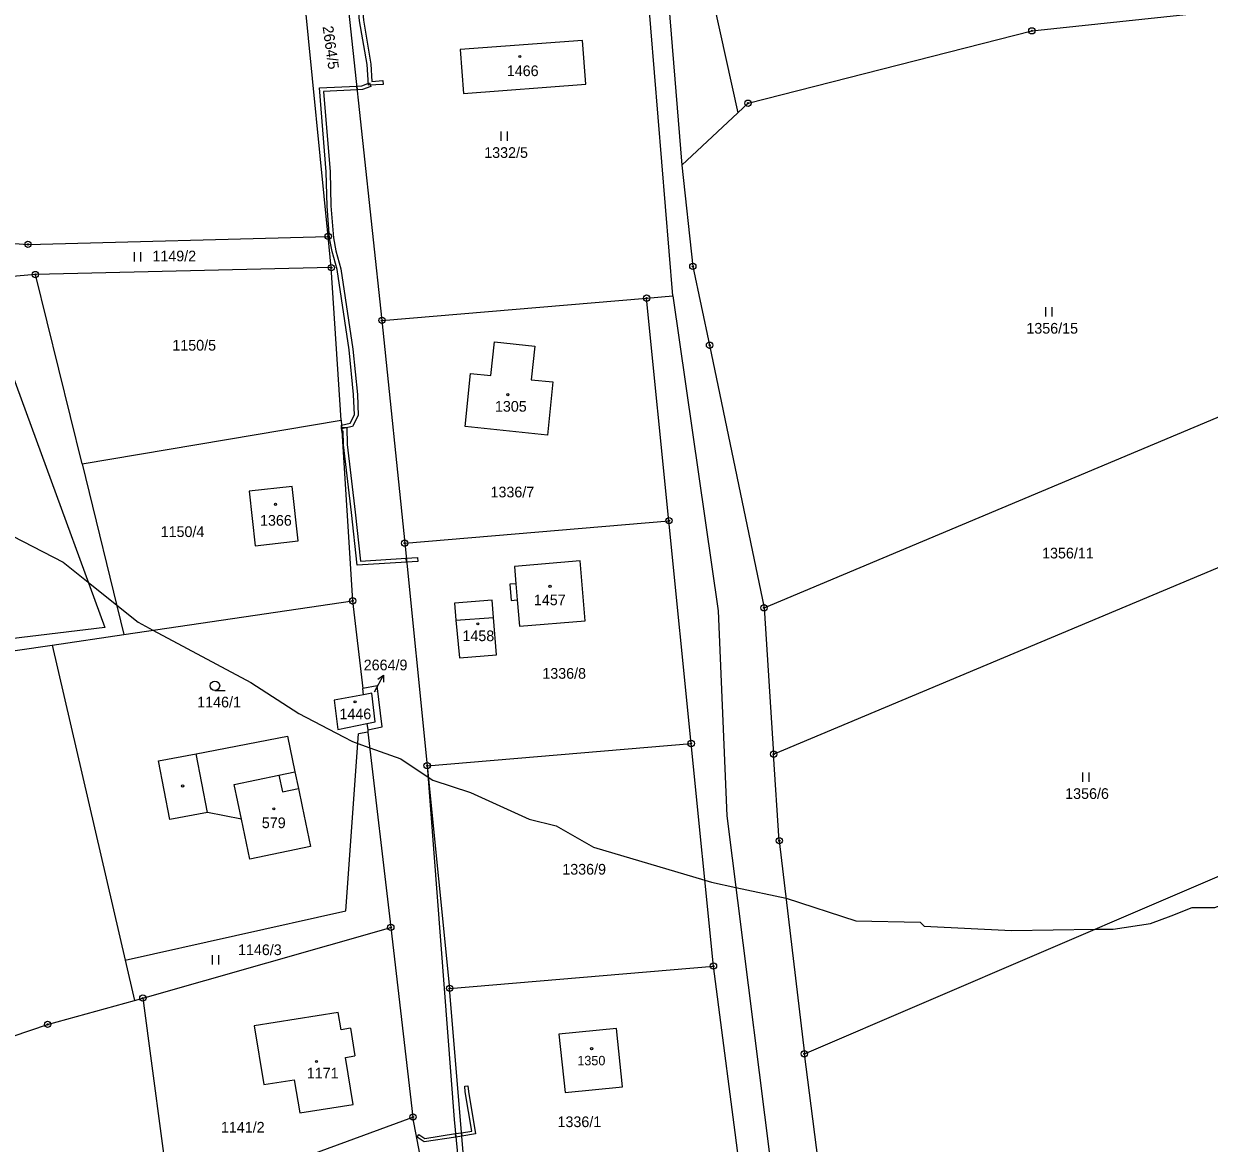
# Model space of a CAD drawing. Extents: x -439246 to -433691, y -1130252 to -1121148.
# Drawn here: x -438011.8 to -437823.2, y -1123660.8 to -1123482.7 of the extents above; entities that cross this region are included whole.
import ezdxf

# ---------------------------------------------------------------- set-up
doc = ezdxf.new("R2010")
doc.units = 0
for name, color, linetype in [('Vrstva 1', 7, 'Continuous'), ('Vrstva 16', 7, 'Continuous'), ('Vrstva 18', 7, 'Continuous'), ('Vrstva 19', 7, 'Continuous'), ('Vrstva 24', 7, 'Continuous'), ('Vrstva 25', 7, 'Continuous'), ('Vrstva 3', 7, 'Continuous'), ('Vrstva 30', 7, 'Continuous'), ('Vrstva 37', 7, 'Continuous'), ('Vrstva 4', 7, 'Continuous'), ('Vrstva 52', 7, 'Continuous'), ('Vrstva 6', 7, 'Continuous')]:
    doc.layers.add(name, color=color, linetype=linetype)

msp = doc.modelspace()

# ---------------------------------------------------------------- linework, layer by layer
at = {"layer": 'Vrstva 1'}
for p, q in [((-437963.39, -1123516.54), (-437970.37, -1123446.4)), ((-437922.92, -1123485.38), (-437942.37, -1123486.83)), ((-437922.41, -1123492.34), (-437922.92, -1123485.38)), ((-437942.37, -1123486.83), (-437941.84, -1123493.82)), ((-437941.84, -1123493.82), (-437922.41, -1123492.34)), ((-438011.16, -1123517.82), (-437963.39, -1123516.54)), ((-437962.9, -1123521.52), (-437963.39, -1123516.54)), ((-438023.75, -1123516.88), (-438011.16, -1123517.82)), ((-437962.9, -1123521.52), (-438009.98, -1123522.62)), ((-437961.34, -1123545.8), (-437962.9, -1123521.52)), ((-438009.98, -1123522.62), (-438019.24, -1123523.41)), ((-438002.56, -1123552.76), (-438009.98, -1123522.62)), ((-437957.75, -1123589.47), (-437957.87, -1123588.48)), ((-437957.75, -1123589.47), (-437962.44, -1123590.35)), ((-437962.44, -1123590.35), (-437961.85, -1123595)), ((-437956.45, -1123589.23), (-437957.75, -1123589.47)), ((-437955.91, -1123593.78), (-437956.45, -1123589.23)), ((-437961.85, -1123595), (-437957.22, -1123594.05)), ((-437957.22, -1123594.05), (-437955.91, -1123593.78)), ((-437957.22, -1123594.05), (-437957.1, -1123595.05)), ((-437960.61, -1123623.87), (-437958.56, -1123595.71)), ((-437984.41, -1123598.87), (-437969.87, -1123596.07)), ((-437969.87, -1123596.07), (-437968.68, -1123601.76)), ((-437990.37, -1123600.01), (-437984.41, -1123598.87)), ((-437988.57, -1123609.35), (-437990.37, -1123600.01)), ((-437968.68, -1123601.76), (-437968.13, -1123604.41)), ((-437968.13, -1123604.41), (-437967.54, -1123607.25)), ((-437967.54, -1123607.25), (-437966.22, -1123613.6)), ((-437982.62, -1123608.2), (-437988.57, -1123609.35)), ((-437977.2, -1123609.25), (-437982.62, -1123608.2)), ((-437975.88, -1123615.61), (-437977.2, -1123609.25)), ((-437966.22, -1123613.6), (-437975.88, -1123615.61)), ((-437917.53, -1123642.58), (-437926.69, -1123643.48)), ((-437916.57, -1123651.85), (-437917.53, -1123642.58)), ((-437926.69, -1123643.48), (-437925.71, -1123652.78)), ((-437925.71, -1123652.78), (-437916.57, -1123651.85))]:
    msp.add_line(p, q, dxfattribs=at)
for points in [[(-437917.52, -1123377.49), (-437907.1, -1123505.21)], [(-437908.56, -1123526.02), (-437913.21, -1123469.11)], [(-437903.92, -1123470.92), (-437898.2, -1123496.88)], [(-437961.01, -1123472.61), (-437954.84, -1123529.92)], [(-437851.43, -1123483.84), (-437804.9, -1123478.88)], [(-437896.59, -1123495.36), (-437851.43, -1123483.84)], [(-437898.2, -1123496.88), (-437896.59, -1123495.36)], [(-437907.1, -1123505.21), (-437898.2, -1123496.88)], [(-437907.1, -1123505.21), (-437905.37, -1123521.32)], [(-437905.37, -1123521.32), (-437902.71, -1123533.86)], [(-438019.24, -1123523.41), (-437998.91, -1123578.78)], [(-437912.72, -1123526.37), (-437908.56, -1123526.02)], [(-437908.56, -1123526.02), (-437901.35, -1123576.13)], [(-437954.84, -1123529.92), (-437912.72, -1123526.37)], [(-437909.18, -1123561.79), (-437912.72, -1123526.37)], [(-437954.84, -1123529.92), (-437951.22, -1123565.35)], [(-437937.5, -1123538.69), (-437936.95, -1123533.35)], [(-437936.95, -1123533.35), (-437930.53, -1123534.01)], [(-437930.53, -1123534.01), (-437931.08, -1123539.35)], [(-437902.71, -1123533.86), (-437894.04, -1123575.64)], [(-437894.04, -1123575.64), (-437800.37, -1123536.31)], [(-437941.62, -1123546.82), (-437940.74, -1123538.35)], [(-437940.74, -1123538.35), (-437937.5, -1123538.69)], [(-437931.08, -1123539.35), (-437927.65, -1123539.7)], [(-437927.65, -1123539.7), (-437928.52, -1123548.17)], [(-438002.56, -1123552.76), (-437961.34, -1123545.8)], [(-437961.34, -1123545.8), (-437959.5, -1123574.54)], [(-437928.52, -1123548.17), (-437941.62, -1123546.82)], [(-438002.56, -1123552.76), (-437995.89, -1123579.88)], [(-437975.97, -1123557.1), (-437975.01, -1123565.8), (-437968.17, -1123565.01), (-437969.11, -1123556.34), (-437975.97, -1123557.1)], [(-437892.51, -1123598.93), (-437798.12, -1123559.3)], [(-437951.22, -1123565.35), (-437909.18, -1123561.79)], [(-437905.63, -1123597.23), (-437909.18, -1123561.79)], [(-437951.22, -1123565.35), (-437947.65, -1123600.76)], [(-437923.29, -1123568.19), (-437933.75, -1123569.08)], [(-437933.75, -1123569.08), (-437933.52, -1123571.81)], [(-437922.48, -1123577.7), (-437923.29, -1123568.19)], [(-437933.52, -1123571.81), (-437934.51, -1123571.9)], [(-437934.51, -1123571.9), (-437934.28, -1123574.47)], [(-437995.89, -1123579.88), (-437959.5, -1123574.54)], [(-437959.5, -1123574.54), (-437957.87, -1123588.48)], [(-437937.31, -1123574.41), (-437943.29, -1123574.92)], [(-437943.29, -1123574.92), (-437943.06, -1123577.63)], [(-437937.1, -1123577.16), (-437937.31, -1123574.41)], [(-437934.28, -1123574.47), (-437933.3, -1123574.39)], [(-437933.3, -1123574.39), (-437932.96, -1123578.55)], [(-437936.63, -1123583.13), (-437937.1, -1123577.16)], [(-437901.35, -1123576.13), (-437899.95, -1123608.76)], [(-437894.04, -1123575.64), (-437892.51, -1123598.93)], [(-437998.91, -1123578.78), (-438021.41, -1123581.48)], [(-437943.06, -1123577.63), (-437942.51, -1123583.61)], [(-437932.96, -1123578.55), (-437922.48, -1123577.7)], [(-438007.33, -1123581.56), (-437995.89, -1123579.88)], [(-438023.19, -1123583.89), (-438007.33, -1123581.56)], [(-438007.33, -1123581.56), (-437995.68, -1123631.7)], [(-437942.51, -1123583.61), (-437936.63, -1123583.13)], [(-437955.58, -1123588.05), (-437957.87, -1123588.48)], [(-437954.81, -1123594.57), (-437955.58, -1123588.05)], [(-437957.06, -1123595.42), (-437958.56, -1123595.71)], [(-437957.1, -1123595.05), (-437954.81, -1123594.57)], [(-437957.1, -1123595.05), (-437957.06, -1123595.42)], [(-437957.06, -1123595.42), (-437953.43, -1123626.49)], [(-437947.65, -1123600.76), (-437905.63, -1123597.23)], [(-437902.09, -1123632.64), (-437905.63, -1123597.23)], [(-437891.61, -1123612.7), (-437892.51, -1123598.93)], [(-437947.65, -1123600.76), (-437944.07, -1123636.19)], [(-437887.62, -1123646.61), (-437792.4, -1123605.75)], [(-437899.95, -1123608.76), (-437891.4, -1123676.53)], [(-437891.61, -1123612.7), (-437887.62, -1123646.61)], [(-437995.68, -1123631.7), (-437960.61, -1123623.87)], [(-437992.88, -1123637.74), (-437953.43, -1123626.49)], [(-437953.43, -1123626.49), (-437949.9, -1123656.66)], [(-437995.68, -1123631.7), (-437994.19, -1123638.1)], [(-437944.07, -1123636.19), (-437902.09, -1123632.64)], [(-437897.77, -1123665.67), (-437902.09, -1123632.64)], [(-437940.98, -1123673.72), (-437944.07, -1123636.19)], [(-438008.04, -1123641.93), (-437994.19, -1123638.1)], [(-437994.19, -1123638.1), (-437992.88, -1123637.74)], [(-437992.88, -1123637.74), (-437988.5, -1123670.87)], [(-437961.82, -1123640.04), (-437975.16, -1123642.15)], [(-437961.34, -1123642.79), (-437961.82, -1123640.04)], [(-438027.17, -1123648.39), (-438008.04, -1123641.93)], [(-437975.16, -1123642.15), (-437973.63, -1123651.51)], [(-437959.86, -1123642.54), (-437961.34, -1123642.79)], [(-437959.86, -1123642.54), (-437959.15, -1123646.95)], [(-437960.63, -1123647.19), (-437959.15, -1123646.95)], [(-437884.63, -1123669.76), (-437887.62, -1123646.61)], [(-437959.41, -1123654.66), (-437960.63, -1123647.19)], [(-437973.63, -1123651.51), (-437968.79, -1123650.74)], [(-437968.79, -1123650.74), (-437967.93, -1123656.02)], [(-437967.93, -1123656.02), (-437959.41, -1123654.66)], [(-437988.5, -1123670.87), (-437949.9, -1123656.66)], [(-437945.14, -1123681.66), (-437949.9, -1123656.66)]]:
    msp.add_lwpolyline(points, dxfattribs=at)
at = {"layer": 'Vrstva 16'}
msp.add_line((-437956, -1123588.99), (-437954.58, -1123586.35), dxfattribs=at)
msp.add_lwpolyline([(-437955.49, -1123586.99), (-437954.58, -1123586.35), (-437954.61, -1123587.46)], dxfattribs=at)
at = {"layer": 'Vrstva 24'}
for centre, radius in [((-437851.43, -1123483.84), 0.5), ((-437851.43, -1123483.84), 0.1), ((-437896.59, -1123495.36), 0.5), ((-437896.59, -1123495.36), 0.1), ((-437963.39, -1123516.54), 0.5), ((-437963.39, -1123516.54), 0.1), ((-438011.16, -1123517.82), 0.5), ((-438011.16, -1123517.82), 0.1), ((-438009.98, -1123522.62), 0.5), ((-437962.9, -1123521.52), 0.5), ((-437962.9, -1123521.52), 0.1), ((-437905.37, -1123521.32), 0.5), ((-437905.37, -1123521.32), 0.1), ((-438009.98, -1123522.62), 0.1), ((-437912.72, -1123526.37), 0.5), ((-437912.72, -1123526.37), 0.1), ((-437954.84, -1123529.92), 0.5), ((-437954.84, -1123529.92), 0.1), ((-437902.71, -1123533.86), 0.5), ((-437902.71, -1123533.86), 0.1), ((-437909.18, -1123561.79), 0.5), ((-437909.18, -1123561.79), 0.1), ((-437951.22, -1123565.35), 0.5), ((-437951.22, -1123565.35), 0.1), ((-437959.5, -1123574.54), 0.5), ((-437959.5, -1123574.54), 0.1), ((-437894.04, -1123575.64), 0.5), ((-437894.04, -1123575.64), 0.1), ((-437905.63, -1123597.23), 0.5), ((-437905.63, -1123597.23), 0.1), ((-437892.51, -1123598.93), 0.5), ((-437892.51, -1123598.93), 0.1), ((-437947.65, -1123600.76), 0.5), ((-437947.65, -1123600.76), 0.1), ((-437891.61, -1123612.7), 0.5), ((-437891.61, -1123612.7), 0.1), ((-437953.43, -1123626.49), 0.5), ((-437953.43, -1123626.49), 0.1), ((-437902.09, -1123632.64), 0.5), ((-437902.09, -1123632.64), 0.1), ((-437992.88, -1123637.74), 0.5), ((-437944.07, -1123636.19), 0.5), ((-437944.07, -1123636.19), 0.1), ((-437992.88, -1123637.74), 0.1), ((-438008.04, -1123641.93), 0.5), ((-438008.04, -1123641.93), 0.1), ((-437887.62, -1123646.61), 0.5), ((-437887.62, -1123646.61), 0.1), ((-437949.9, -1123656.66), 0.5), ((-437949.9, -1123656.66), 0.1)]:
    msp.add_circle(centre, radius, dxfattribs=at)
at = {"layer": 'Vrstva 25'}
for p, q in [((-437935.86, -1123501.36), (-437935.86, -1123499.86)), ((-437934.86, -1123501.36), (-437934.86, -1123499.86)), ((-437994.22, -1123520.56), (-437994.22, -1123519.06)), ((-437993.22, -1123520.56), (-437993.22, -1123519.06)), ((-437849.18, -1123529.32), (-437849.18, -1123527.82)), ((-437848.18, -1123529.32), (-437848.18, -1123527.82)), ((-437981.41, -1123588.79), (-437979.81, -1123588.79)), ((-437843.31, -1123603.35), (-437843.31, -1123601.85)), ((-437842.31, -1123603.35), (-437842.31, -1123601.85)), ((-437981.81, -1123632.4), (-437981.81, -1123630.9)), ((-437980.81, -1123632.4), (-437980.81, -1123630.9))]:
    msp.add_line(p, q, dxfattribs=at)
for centre, radius in [((-437932.89, -1123487.92), 0.175), ((-437934.81, -1123541.74), 0.175), ((-437971.77, -1123559.17), 0.175), ((-437928.09, -1123572.22), 0.175), ((-437939.59, -1123578.2), 0.175), ((-437981.41, -1123588.04), 0.75), ((-437959.11, -1123590.6), 0.175), ((-437986.55, -1123603.99), 0.175), ((-437972.04, -1123607.63), 0.175), ((-437921.48, -1123645.79), 0.175), ((-437965.25, -1123647.82), 0.175)]:
    msp.add_circle(centre, radius, dxfattribs=at)
at = {"layer": 'Vrstva 3'}
for points in [[(-437922.92, -1123485.38), (-437942.37, -1123486.83)], [(-437922.41, -1123492.34), (-437922.92, -1123485.38)], [(-437942.37, -1123486.83), (-437941.84, -1123493.82)], [(-437941.84, -1123493.82), (-437922.41, -1123492.34)], [(-437937.5, -1123538.69), (-437936.95, -1123533.35)], [(-437936.95, -1123533.35), (-437930.53, -1123534.01)], [(-437930.53, -1123534.01), (-437931.08, -1123539.35)], [(-437941.62, -1123546.82), (-437940.74, -1123538.35)], [(-437940.74, -1123538.35), (-437937.5, -1123538.69)], [(-437931.08, -1123539.35), (-437927.65, -1123539.7)], [(-437927.65, -1123539.7), (-437928.52, -1123548.17)], [(-437928.52, -1123548.17), (-437941.62, -1123546.82)], [(-437975.97, -1123557.1), (-437975.01, -1123565.8), (-437968.17, -1123565.01), (-437969.11, -1123556.34), (-437975.97, -1123557.1)], [(-437923.29, -1123568.19), (-437933.75, -1123569.08)], [(-437933.75, -1123569.08), (-437933.52, -1123571.81)], [(-437922.48, -1123577.7), (-437923.29, -1123568.19)], [(-437933.52, -1123571.81), (-437933.3, -1123574.39)], [(-437933.3, -1123574.39), (-437932.96, -1123578.55)], [(-437943.06, -1123577.63), (-437937.1, -1123577.16)], [(-437936.63, -1123583.13), (-437937.1, -1123577.16)], [(-437943.06, -1123577.63), (-437942.51, -1123583.61)], [(-437932.96, -1123578.55), (-437922.48, -1123577.7)], [(-437942.51, -1123583.61), (-437936.63, -1123583.13)], [(-437957.75, -1123589.47), (-437962.44, -1123590.35)], [(-437962.44, -1123590.35), (-437961.85, -1123595)], [(-437956.45, -1123589.23), (-437957.75, -1123589.47)], [(-437955.91, -1123593.78), (-437956.45, -1123589.23)], [(-437961.85, -1123595), (-437957.22, -1123594.05)], [(-437957.22, -1123594.05), (-437955.91, -1123593.78)], [(-437978.34, -1123603.77), (-437971.23, -1123602.29)], [(-437971.23, -1123602.29), (-437970.68, -1123604.94)], [(-437977.2, -1123609.25), (-437978.34, -1123603.77)], [(-437970.68, -1123604.94), (-437968.13, -1123604.41)], [(-437968.13, -1123604.41), (-437967.54, -1123607.25)], [(-437967.54, -1123607.25), (-437966.22, -1123613.6)], [(-437975.88, -1123615.61), (-437977.2, -1123609.25)], [(-437966.22, -1123613.6), (-437975.88, -1123615.61)], [(-437961.82, -1123640.04), (-437975.16, -1123642.15)], [(-437961.34, -1123642.79), (-437961.82, -1123640.04)], [(-437975.16, -1123642.15), (-437973.63, -1123651.51)], [(-437959.86, -1123642.54), (-437961.34, -1123642.79)], [(-437959.86, -1123642.54), (-437959.15, -1123646.95)], [(-437917.53, -1123642.58), (-437926.69, -1123643.48)], [(-437916.57, -1123651.85), (-437917.53, -1123642.58)], [(-437926.69, -1123643.48), (-437925.71, -1123652.78)], [(-437960.63, -1123647.19), (-437959.15, -1123646.95)], [(-437959.41, -1123654.66), (-437960.63, -1123647.19)], [(-437973.63, -1123651.51), (-437968.79, -1123650.74)], [(-437968.79, -1123650.74), (-437967.93, -1123656.02)], [(-437925.71, -1123652.78), (-437916.57, -1123651.85)], [(-437967.93, -1123656.02), (-437959.41, -1123654.66)]]:
    msp.add_lwpolyline(points, dxfattribs=at)
at = {"layer": 'Vrstva 30'}
for points in [[(-437960.83, -1123474.27), (-437958.53, -1123474.01), (-437957.8, -1123482.17), (-437956.6, -1123489.12), (-437956.44, -1123491.88), (-437954.68, -1123491.76), (-437954.64, -1123492.36), (-437957, -1123492.51), (-437957.2, -1123489.19), (-437958.4, -1123482.25), (-437959.07, -1123474.68), (-437960.77, -1123474.87), (-437960.83, -1123474.27)], [(-437957.91, -1123493.18), (-437958.79, -1123493.23), (-437958.85, -1123492.63), (-437958.04, -1123492.59), (-437956.83, -1123492.12), (-437956.61, -1123492.68), (-437957.91, -1123493.18)], [(-437963.7, -1123506.29), (-437964.77, -1123492.91), (-437958.85, -1123492.63), (-437958.79, -1123493.23), (-437964.12, -1123493.48), (-437963.1, -1123506.26)], [(-437963.56, -1123511.72), (-437963.7, -1123506.29)], [(-437963.1, -1123506.26), (-437962.96, -1123511.69)], [(-437961.97, -1123521.84), (-437962.77, -1123518.95), (-437963.16, -1123516.85), (-437963.56, -1123511.72)], [(-437962.96, -1123511.69), (-437962.57, -1123516.78), (-437962.18, -1123518.83), (-437961.38, -1123521.71)], [(-437959.34, -1123541.73), (-437960.04, -1123534.59), (-437961.97, -1123521.84)], [(-437961.38, -1123521.71), (-437959.45, -1123534.5), (-437958.74, -1123541.69)], [(-437958.74, -1123541.69), (-437958.61, -1123545.06), (-437959.51, -1123546.78), (-437961.25, -1123547.16), (-437961.29, -1123546.56)], [(-437961.29, -1123546.56), (-437959.91, -1123546.25), (-437959.22, -1123544.92), (-437959.34, -1123541.73)], [(-437961.27, -1123546.94), (-437960.45, -1123546.96), (-437960.37, -1123549.65), (-437959.08, -1123560.41), (-437958.26, -1123568.22), (-437950.98, -1123567.77), (-437950.92, -1123568.37)], [(-437950.92, -1123568.37), (-437958.8, -1123568.86), (-437959.68, -1123560.47), (-437960.97, -1123549.69), (-437961.03, -1123547.54), (-437961.23, -1123547.54), (-437961.27, -1123546.94)], [(-437950.98, -1123567.77), (-437949.17, -1123567.66), (-437949.13, -1123568.26), (-437950.92, -1123568.37), (-437950.98, -1123567.77)], [(-437940.52, -1123658.91), (-437941.58, -1123652.65), (-437941.66, -1123651.74), (-437941.16, -1123651.7), (-437941.08, -1123652.58), (-437939.95, -1123659.33), (-437942.14, -1123659.69)], [(-437948.96, -1123659.44), (-437948.01, -1123660.08), (-437943.12, -1123659.3), (-437943.07, -1123659.84), (-437948.13, -1123660.62), (-437949.24, -1123659.85), (-437948.96, -1123659.44)], [(-437943.12, -1123659.3), (-437942.18, -1123659.18), (-437942.14, -1123659.69), (-437943.07, -1123659.84), (-437943.12, -1123659.3)], [(-437942.18, -1123659.18), (-437940.52, -1123658.91)], [(-437942.14, -1123659.69), (-437942.18, -1123659.18)]]:
    msp.add_lwpolyline(points, dxfattribs=at)
at = {"layer": 'Vrstva 37'}
for centre in [(-437932.89, -1123487.92), (-437934.81, -1123541.74), (-437971.77, -1123559.17), (-437928.09, -1123572.22), (-437939.59, -1123578.2), (-437959.11, -1123590.6), (-437972.04, -1123607.63), (-437921.48, -1123645.79), (-437965.25, -1123647.82)]:
    msp.add_circle(centre, 0.175, dxfattribs=at)
at = {"layer": 'Vrstva 4'}
for p, q in [((-437982.62, -1123608.2), (-437984.41, -1123598.87)), ((-437978.34, -1123603.77), (-437971.23, -1123602.29)), ((-437971.23, -1123602.29), (-437968.68, -1123601.76)), ((-437971.23, -1123602.29), (-437970.68, -1123604.94)), ((-437977.2, -1123609.25), (-437978.34, -1123603.77)), ((-437970.68, -1123604.94), (-437968.13, -1123604.41))]:
    msp.add_line(p, q, dxfattribs=at)
for points in [[(-437933.52, -1123571.81), (-437933.3, -1123574.39)], [(-437943.06, -1123577.63), (-437937.1, -1123577.16)]]:
    msp.add_lwpolyline(points, dxfattribs=at)
at = {"layer": 'Vrstva 52'}
for points in [[(-438021.75, -1123560.05), (-438005.55, -1123568.36), (-438001.56, -1123571.57), (-437997.04, -1123575.2), (-437993.62, -1123577.95), (-437991.27, -1123579.2), (-437975.72, -1123587.54), (-437968.05, -1123592.44), (-437960.93, -1123596.18), (-437959.53, -1123596.92), (-437959.1, -1123597.07), (-437958.67, -1123597.22), (-437956.77, -1123597.91), (-437951.85, -1123599.69), (-437947.51, -1123602.58), (-437947.46, -1123602.61), (-437946.74, -1123603.09), (-437940.77, -1123605.01), (-437931.4, -1123609.27), (-437927.14, -1123610.34), (-437921.17, -1123613.75), (-437903.45, -1123618.98), (-437902.42, -1123619.29), (-437898.51, -1123620.13), (-437890.51, -1123621.84), (-437879.41, -1123625.47), (-437869.18, -1123625.68), (-437868.54, -1123626.32), (-437854.69, -1123626.96), (-437841.42, -1123626.78)], [(-437841.42, -1123626.78), (-437839.59, -1123626.76), (-437838.5, -1123626.75), (-437832.53, -1123625.89), (-437829.27, -1123624.63), (-437825.92, -1123623.34), (-437822.3, -1123623.34), (-437812.89, -1123619.84), (-437805.47, -1123617.58), (-437801.21, -1123615.24), (-437795.03, -1123613.11), (-437791.7, -1123611.38), (-437788.8, -1123609.88), (-437783.1, -1123606.93), (-437772.23, -1123595.85), (-437771.12, -1123594.49), (-437762.85, -1123584.34), (-437757.74, -1123577.53), (-437749.29, -1123564.08)]]:
    msp.add_lwpolyline(points, dxfattribs=at)
at = {"layer": 'Vrstva 6'}
for points in [[(-437947.65, -1123600.76), (-437943.34, -1123657.04)], [(-437943.34, -1123657.04), (-437940.63, -1123685.01)]]:
    msp.add_lwpolyline(points, dxfattribs=at)

# ---------------------------------------------------------------- texts
at = {"layer": 'Vrstva 16'}
msp.add_text('2664/9', height=1.7, dxfattribs=at).set_placement((-437957.74, -1123585.59))
at = {"layer": 'Vrstva 18'}
msp.add_text('2664/5', height=1.7, rotation=277.868, dxfattribs=at).set_placement((-437964.29, -1123483.17))
for s, height, p in [('1332/5', 1.7, (-437938.56, -1123504.06)), ('1149/2', 1.7, (-437991.36, -1123520.52)), ('1356/15', 1.7, (-437852.3, -1123532.02)), ('1150/5', 1.7, (-437988.19, -1123534.72)), ('1336/7', 1.7, (-437937.56, -1123558.07)), ('1150/4', 1.7, (-437990.05, -1123564.38)), ('1356/11', 1.7, (-437849.8, -1123567.79)), ('1336/8', 1.7, (-437929.32, -1123586.93)), ('1146/1', 1.7, (-437984.23, -1123591.49)), ('2664/9', 0.1, (-437956, -1123588.99)), ('1356/6', 1.7, (-437846.12, -1123606.05)), ('1336/9', 1.7, (-437926.14, -1123618.09)), ('1146/3', 1.7, (-437977.74, -1123630.9)), ('1141/2', 1.7, (-437980.46, -1123659.14)), ('1336/1', 1.7, (-437926.9, -1123658.27))]:
    msp.add_text(s, height=height, dxfattribs=at).set_placement(p)
at = {"layer": 'Vrstva 19'}
for s, height, p in [('1466', 1.7, (-437934.97, -1123491.05)), ('1305', 1.7, (-437936.86, -1123544.44)), ('1366', 1.7, (-437974.24, -1123562.58)), ('1457', 1.7, (-437930.66, -1123575.24)), ('1458', 1.7, (-437942.03, -1123580.95)), ('1446', 1.7, (-437961.6, -1123593.38)), ('579', 1.7, (-437973.95, -1123610.7)), ('1350', 1.5, (-437923.75, -1123648.43)), ('1171', 1.7, (-437966.8, -1123650.52))]:
    msp.add_text(s, height=height, dxfattribs=at).set_placement(p)

doc.saveas('drawing.dxf')
